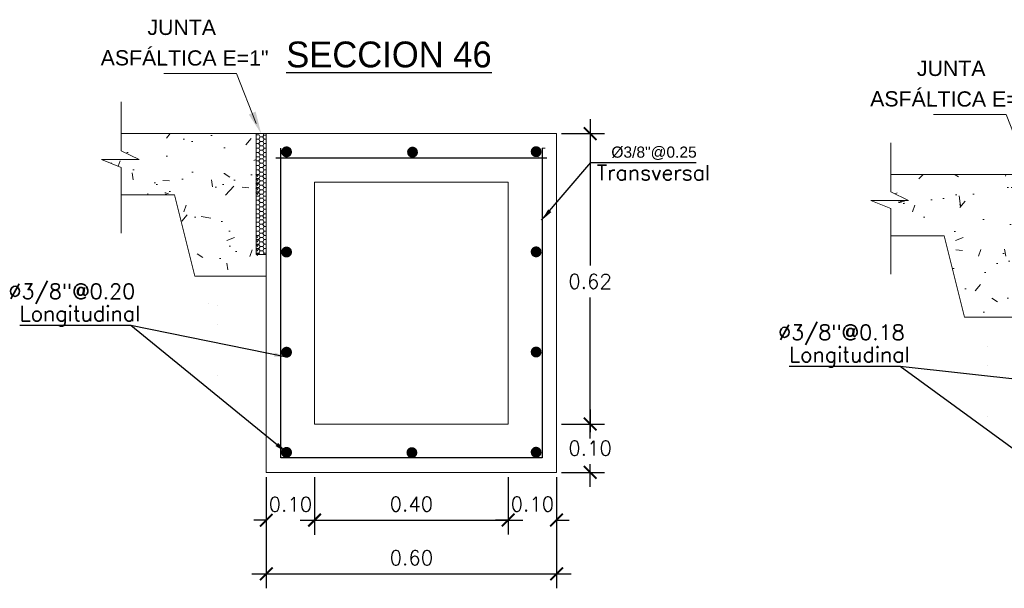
# Model space of a CAD drawing. Header units: millimetres. Extents: x -8931983 to 9630244, y 4 to 18563053.
# Tile 306 of 329: x 349718.83 to 349720.87, y 9282006.28 to 9282007.46. Entities that reach past the tile are written whole.
import ezdxf

# ---------------------------------------------------------------- set-up
doc = ezdxf.new("R2010")
doc.units = ezdxf.units.MM
doc.linetypes.add('ACAD_ISO02W100', pattern=[15, 12, -3])
doc.linetypes.add('DASHED2', pattern=[0.375, 0.25, -0.125])
for name, color, linetype, lineweight in [('0.2', 32, 'ACAD_ISO02W100', 0), ('cotas', 1, 'Continuous', 15), ('linea fina 01', 189, 'Continuous', 0), ('PROYECCIONES-INT', 1, 'DASHED2', 5), ('TEXTO', 255, 'Continuous', 5)]:
    doc.layers.add(name, color=color, linetype=linetype, lineweight=lineweight)
doc.layers.add('TEX', color=3, linetype='Continuous')
doc.styles.add('COTAS', font='arial.ttf')
doc.styles.add('MtXpl_Arial_Black', font='txt')
doc.styles.add('ROMANS', font='ROMANS.shx')
doc.styles.add('ROMANS-DIM', font='romans.shx')
doc.styles.add('VANO', font='swissl.ttf', dxfattribs={"height": 0.2})
doc.dimstyles.new('1-25V', dxfattribs={"dimscale": 0.2, "dimtxt": 0.18, "dimasz": 0.13, "dimexe": 0.18, "dimexo": 0.15, "dimgap": 0.1, "dimtad": 0, "dimtih": 1, "dimtoh": 1, "dimzin": 0, "dimdsep": 46, "dimtxsty": 'COTAS', "dimcen": 0.09, "dimadec": 0, "dimazin": 0, "dimtfac": 1, "dimtmove": 2, "dimatfit": 3, "dimfxl": 1, "dimtolj": 1, "dimtzin": 0, "dimarcsym": 0})
doc.dimstyles.new('20_METRIC  ARCHITECTURAL', dxfattribs={"dimscale": 0.2, "dimtxt": 0.03, "dimasz": 0.13, "dimexe": 0.15, "dimexo": 0.05, "dimgap": 0.09, "dimtad": 1, "dimtih": 1, "dimtoh": 1, "dimzin": 0, "dimdsep": 46, "dimtxsty": 'ROMANS-DIM', "dimblk": 'ARCHTICK', "dimcen": 2, "dimdle": 0.15, "dimclrd": 9, "dimclre": 9, "dimadec": 0, "dimazin": 0, "dimtfac": 1, "dimtix": 1, "dimtofl": 0, "dimtmove": 0, "dimatfit": 3, "dimfxl": 1, "dimfrac": 2, "dimtolj": 1, "dimtzin": 0, "dimarcsym": 0})

# ---------------------------------------------------------------- blocks, each defined once
blk = doc.blocks.new('TEXTO 1')
at = {"layer": 'linea fina 01', "ltscale": 0.1}
for p, q in [((-0.0508167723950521, 0.1241394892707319), (-0.2010398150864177, 0.1241394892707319)), ((-0.0100357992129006, 0.0209258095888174), (-0.0508167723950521, 0.1241394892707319))]:
    blk.add_line(p, q, dxfattribs=at)
blk.add_solid([(-0.02553807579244, 0.0394717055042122), (0, 0), (-0.0113560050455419, 0.0456207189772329)], dxfattribs=at)
at = {"layer": '0.2', "color": 251, "true_color": 0x636466, "style": 'VANO', "oblique": 359.9999999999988}
for s, p in [('JUNTA', (-0.235123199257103, 0.2039847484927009, -5186.962977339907)), ('ASFÁLTICA E=1"', (-0.331776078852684, 0.1410587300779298, -5186.962977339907))]:
    blk.add_text(s, height=0.0314999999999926, rotation=359.8799999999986, dxfattribs=at).set_placement(p)
blk = doc.blocks.new('junta asfaltica')
at = {"lineweight": 0}
h = blk.add_hatch(dxfattribs=at)
h.set_pattern_fill('AR-CONC', scale=0.01, style=0)
h.set_pattern_definition([(50, (-0.1189008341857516, -0.0700673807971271), (0.1639662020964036, -0.0143451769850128), [0.017145, -0.188595]), (355, (-0.1189008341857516, -0.0700673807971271), (-0.0317190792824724, 0.1719511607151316), [0.013716, -0.150876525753]), (100.4514446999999, (-0.1052370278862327, -0.0712628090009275), (0.1322471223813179, 0.1576059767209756), [0.01457100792, -0.1602812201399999]), (46.1842, (-0.1189008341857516, -0.0243473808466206), (0.2439711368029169, -0.0378380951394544), [0.0257175, -0.2828925]), (96.6355576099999, (-0.0985699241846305, -0.0275005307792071), (0.2136637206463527, 0.2226835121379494), [0.021856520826, -0.240422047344]), (351.18415117, (-0.1189008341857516, -0.0243473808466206), (0.2136637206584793, 0.2226835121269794), [0.020573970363, -0.226313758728]), (21, (-0.0960408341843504, -0.0357773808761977), (0.1364529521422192, -0.0920386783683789), [0.017145, -0.188595]), (326, (-0.0960408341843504, -0.0357773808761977), (0.0556218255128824, 0.1657691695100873), [0.013716, -0.150876]), (71.45144499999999, (-0.0846697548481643, -0.0434472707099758), (0.1920747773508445, 0.0737304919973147), [0.01457100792, -0.16028094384]), (37.5, (-0.1189008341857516, -0.0700673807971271), (0.0027797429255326, 0.0760995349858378), [0, -0.1490472, 0, -0.153162, 0, -0.1514475]), (7.499999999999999, (-0.1189008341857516, -0.0700673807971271), (0.0601376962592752, 0.0901625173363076), [0, -0.0873252, 0, -0.1456182, 0, -0.0577215]), (327.5, (-0.1698786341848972, -0.0700673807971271), (0.1220315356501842, -0.0051558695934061), [0, -0.05715, 0, -0.178308, 0, -0.236601]), (317.5, (-0.1927386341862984, -0.0700673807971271), (0.1333162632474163, 0.0228838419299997), [0, -0.074295, 0, -0.1184148, 0, -0.168021])])
h.paths.add_polyline_path([(-0.0210516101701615, 2.68221356e-08), (-0.2996047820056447, 2.68221356e-08), (-0.2996047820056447, -0.0354425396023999), (-0.2629513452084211, -0.0536842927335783), (-0.3405718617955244, -0.0536842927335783), (-0.2996047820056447, -0.0698087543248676), (-0.2996047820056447, -0.1263088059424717), (-0.1894634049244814, -0.1263088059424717), (-0.1473604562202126, -0.2947206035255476), (-0.0210516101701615, -0.2947206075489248)])
h = blk.add_hatch(dxfattribs=at)
h.set_pattern_fill('HONEY', scale=0.0187124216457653, angle=180, style=0)
h.set_pattern_definition([(360, (-1344.435306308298, 712.0165321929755), (0.0080206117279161, -0.0046307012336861), [0.0053470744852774, -0.0106941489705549]), (240, (-1344.435306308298, 712.0165321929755), (-0.0080206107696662, -0.0046307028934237), [0.0053470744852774, -0.0106941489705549]), (300, (-1344.435306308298, 712.0165321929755), (9.5825e-10, -0.0092614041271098), [-0.0106941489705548, 0.0053470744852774])])
h.paths.add_polyline_path([(-0.0210514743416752, -0.0843195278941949), (-0.0210514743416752, -0.1264220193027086), (-0.0160414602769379, -0.1264220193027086), (-0.0160414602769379, -0.0843195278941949)])
h = blk.add_hatch(dxfattribs=at)
h.set_pattern_fill('HONEY', scale=0.0187124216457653, angle=180, style=0)
h.set_pattern_definition([(360, (-1344.435306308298, 711.8902233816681), (0.0080206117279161, -0.0046307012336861), [0.0053470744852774, -0.0106941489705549]), (240, (-1344.435306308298, 711.8902233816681), (-0.0080206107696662, -0.0046307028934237), [0.0053470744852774, -0.0106941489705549]), (300, (-1344.435306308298, 711.8902233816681), (9.5825e-10, -0.0092614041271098), [-0.0106941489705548, 0.0053470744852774])])
h.paths.add_polyline_path([(-0.0210514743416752, -0.2106283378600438), (-0.0210514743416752, -0.2527308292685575), (-0.0160414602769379, -0.2527308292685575), (-0.0160414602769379, -0.2106283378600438)])
at = {"color": 7, "linetype": 'ByBlock', "lineweight": 0}
for p, q in [((-0.2996047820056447, 0.0657418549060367), (-0.2996047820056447, -0.0354425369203)), ((-0.2996047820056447, -0.0354425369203), (-0.2629513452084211, -0.0536842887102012)), ((-0.2629513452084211, -0.0536842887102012), (-0.3405718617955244, -0.0536842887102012)), ((-0.3405718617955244, -0.0536842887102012), (-0.2996047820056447, -0.0698087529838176)), ((-0.2996047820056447, -0.0698087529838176), (-0.2996047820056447, -0.2053593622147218))]:
    blk.add_line(p, q, dxfattribs=at)
at = {"color": 7, "lineweight": 0}
for p, q in [((-0.2996047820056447, 2.81631856e-08), (-0.0210516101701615, 2.81631856e-08)), ((-0.0210514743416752, 0), (0, 0)), ((-0.0210514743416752, 0), (-0.0210514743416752, -0.25)), ((-0.0066348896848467, 0), (-0.0049328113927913, -0.0029480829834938)), ((-1.357866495e-07, -0.2947206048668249), (-1.357866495e-07, 0)), ((-0.0210515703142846, -0.010682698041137), (-0.0205355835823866, -0.0115764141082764)), ((-0.020682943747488, -0.0112982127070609), (-0.0210515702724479, -0.0119366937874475)), ((-0.0210515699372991, -0.0199441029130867), (-0.0205355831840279, -0.0208378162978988)), ((-0.0148197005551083, -0.0027724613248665), (-0.0210514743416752, -0.0027724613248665)), ((-0.0203683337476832, -0.0113096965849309), (-0.0150212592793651, -0.0113096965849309)), ((-0.0126623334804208, -0.0066675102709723), (-0.0153358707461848, -0.0112982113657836)), ((-0.0126623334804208, -0.0159289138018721), (-0.0153358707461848, -0.0205596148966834)), ((-0.0151885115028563, -0.0115764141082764), (-0.0125149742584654, -0.0162071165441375)), ((-0.0148361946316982, -0.0029252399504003), (-0.0125149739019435, -0.0069457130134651)), ((-0.0123477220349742, -0.0066789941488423), (-0.0070006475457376, -0.0066789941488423)), ((-0.0123477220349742, -0.0159403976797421), (-0.0070006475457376, -0.0159403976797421)), ((-0.0051546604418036, -0.0029252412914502), (-0.0073152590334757, -0.0066675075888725)), ((-0.0046417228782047, -0.0112982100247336), (-0.0073152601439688, -0.0159289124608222)), ((-0.0071679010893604, -0.0069457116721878), (-0.0044943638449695, -0.0115764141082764)), ((-0.0071678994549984, -0.0162071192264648), (-0.004494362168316, -0.0208378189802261)), ((-0.0051235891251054, -0.0029047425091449), (2.09184e-11, -0.0029047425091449)), ((-0.0043271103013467, -0.0113096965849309), (-9.55119503e-08, -0.0113096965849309)), ((-0.0206829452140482, -0.0205596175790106), (-0.0210515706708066, -0.0211980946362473)), ((-0.0210515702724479, -0.0292055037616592), (-0.0205355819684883, -0.0300992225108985)), ((-0.0206829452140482, -0.0298210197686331), (-0.0210515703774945, -0.0304594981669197)), ((-0.0210515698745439, -0.038466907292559), (-0.0205355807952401, -0.0393606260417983)), ((-0.0206829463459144, -0.0390824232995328), (-0.0210515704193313, -0.0397208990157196)), ((-0.0203683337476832, -0.0205710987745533), (-0.0150212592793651, -0.0205710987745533)), ((-0.0203683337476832, -0.0298325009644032), (-0.0150212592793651, -0.0298325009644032)), ((-0.0203683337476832, -0.0390939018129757), (-0.0150212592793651, -0.0390939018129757)), ((-0.012662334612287, -0.0251903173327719), (-0.0153358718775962, -0.0298210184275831)), ((-0.012662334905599, -0.0344517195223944), (-0.0153358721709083, -0.0390824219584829)), ((-0.0151885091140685, -0.0208378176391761), (-0.0125149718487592, -0.0254685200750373)), ((-0.0151885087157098, -0.0300992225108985), (-0.0125149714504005, -0.0347299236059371)), ((-0.0151885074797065, -0.0393606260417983), (-0.0125149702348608, -0.0439913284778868)), ((-0.0123477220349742, -0.0252017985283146), (-0.0070006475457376, -0.0252017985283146)), ((-0.0123477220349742, -0.0344632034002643), (-0.0070006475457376, -0.0344632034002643)), ((-0.0046417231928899, -0.0205596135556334), (-0.0073152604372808, -0.0251903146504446)), ((-0.0046417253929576, -0.0298210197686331), (-0.0073152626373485, -0.0344517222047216)), ((-0.0046417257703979, -0.0390824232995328), (-0.0073152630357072, -0.043713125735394)), ((-0.0071678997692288, -0.0254685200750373), (-0.0044943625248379, -0.0300992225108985)), ((-0.007167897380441, -0.034729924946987), (-0.004494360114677, -0.0393606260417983)), ((-0.0043271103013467, -0.0205710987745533), (-9.55119503e-08, -0.0205710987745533)), ((-0.0043271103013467, -0.0298325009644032), (-9.55537871e-08, -0.0298325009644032)), ((-0.0043271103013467, -0.0390939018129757), (-9.55537871e-08, -0.0390939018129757)), ((-0.0210515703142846, -0.0557221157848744), (-0.0205355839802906, -0.0566158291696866)), ((-0.020682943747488, -0.056337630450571), (-0.0210515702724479, -0.056976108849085)), ((-0.0149139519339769, -0.0477837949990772), (-0.0206632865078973, -0.0477837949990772)), ((-0.0203683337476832, -0.056349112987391), (-0.0150212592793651, -0.056349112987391)), ((-0.0126623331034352, -0.0517069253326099), (-0.0153358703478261, -0.0563376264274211)), ((-0.0126623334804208, -0.0609683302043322), (-0.0153358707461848, -0.0655990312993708)), ((-0.0151885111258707, -0.0566158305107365), (-0.0125149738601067, -0.061246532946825)), ((-0.0125149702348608, -0.0439913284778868), (-0.014899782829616, -0.0475884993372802)), ((-0.0148361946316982, -0.0479646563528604), (-0.0125149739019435, -0.0519851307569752)), ((-0.0123477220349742, -0.0437246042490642), (-0.0070006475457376, -0.0437246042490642)), ((-0.0123477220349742, -0.0517184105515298), (-0.0070006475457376, -0.0517184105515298)), ((-0.0123477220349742, -0.0609798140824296), (-0.0070006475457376, -0.0609798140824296)), ((-0.0051546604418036, -0.0479646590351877), (-0.0073152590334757, -0.0517069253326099)), ((-0.0046417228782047, -0.0563376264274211), (-0.0073152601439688, -0.0609683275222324)), ((-0.0071679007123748, -0.0519851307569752), (-0.0044943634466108, -0.0566158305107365)), ((-0.0069412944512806, -0.0439446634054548), (-0.0051814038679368, -0.0474320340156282)), ((-0.0052986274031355, -0.0476877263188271), (2.09184e-11, -0.0476877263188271)), ((-0.0043271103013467, -0.056349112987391), (-9.55119503e-08, -0.056349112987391)), ((-0.0210515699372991, -0.0649835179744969), (-0.0205355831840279, -0.0658772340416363)), ((-0.0206829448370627, -0.0655990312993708), (-0.0210515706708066, -0.0662375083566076)), ((-0.0210515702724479, -0.0742449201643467), (-0.0205355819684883, -0.075138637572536)), ((-0.0206829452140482, -0.0748604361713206), (-0.0210515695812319, -0.0754989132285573)), ((-0.0203683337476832, -0.0656105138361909), (-0.0150212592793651, -0.0656105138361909)), ((-0.0203683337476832, -0.0748719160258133), (-0.0150212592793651, -0.0748719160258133)), ((-0.012662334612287, -0.0702297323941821), (-0.0153358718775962, -0.0748604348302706)), ((-0.012662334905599, -0.0794911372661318), (-0.0153358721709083, -0.0841218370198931)), ((-0.015188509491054, -0.0658772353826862), (-0.0125149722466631, -0.0705079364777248)), ((-0.0151885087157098, -0.075138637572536), (-0.0125149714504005, -0.0797693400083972)), ((-0.0123477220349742, -0.0702412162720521), (-0.0070006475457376, -0.0702412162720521)), ((-0.0123477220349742, -0.0795026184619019), (-0.0070006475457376, -0.0795026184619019)), ((-0.0046417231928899, -0.0655990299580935), (-0.0073152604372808, -0.0702297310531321)), ((-0.0046417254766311, -0.0748604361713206), (-0.0073152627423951, -0.0794911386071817)), ((-0.0071678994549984, -0.061246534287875), (-0.004494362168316, -0.0658772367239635)), ((-0.0071678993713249, -0.0705079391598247), (-0.0044943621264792, -0.075138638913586)), ((-0.0071678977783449, -0.0797693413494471), (-0.0046064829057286, -0.0842058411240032)), ((-0.0043271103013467, -0.0656105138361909), (-9.55119503e-08, -0.0656105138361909)), ((-0.0043271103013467, -0.0748719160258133), (-9.55537871e-08, -0.0748719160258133)), ((-0.0210515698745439, -0.0835063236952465), (-0.0206477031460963, -0.0842058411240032)), ((-0.0210515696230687, -0.0920769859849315), (-0.0205355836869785, -0.092970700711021)), ((-0.0206829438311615, -0.0926924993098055), (-0.0210515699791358, -0.0933309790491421)), ((-0.0210515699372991, -0.1013383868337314), (-0.0205355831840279, -0.1022321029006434)), ((-0.0206829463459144, -0.084121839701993), (-0.0207314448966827, -0.0842058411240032)), ((-0.0203683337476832, -0.0841333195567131), (-0.0150212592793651, -0.0841333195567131)), ((-0.0203683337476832, -0.0927039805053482), (-0.0150212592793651, -0.0927039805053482)), ((-0.0126623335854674, -0.088061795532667), (-0.0153358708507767, -0.0926924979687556)), ((-0.0126623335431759, -0.0973232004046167), (-0.0153358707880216, -0.101953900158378)), ((-0.015188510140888, -0.092970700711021), (-0.0125149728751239, -0.0976014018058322)), ((-0.0148361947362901, -0.0843195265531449), (-0.0125149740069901, -0.0883399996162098)), ((-0.0123477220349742, -0.088073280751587), (-0.0070006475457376, -0.088073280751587)), ((-0.0123477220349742, -0.0973346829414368), (-0.0070006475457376, -0.0973346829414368)), ((-0.0051546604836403, -0.0843195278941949), (-0.0073152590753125, -0.0880617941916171)), ((-0.0046417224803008, -0.0926924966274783), (-0.0073152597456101, -0.0973231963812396)), ((-0.0071679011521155, -0.0883399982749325), (-0.0044943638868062, -0.0929706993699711)), ((-0.0071678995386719, -0.0976014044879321), (-0.0044943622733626, -0.1022321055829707)), ((-0.0043271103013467, -0.0841333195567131), (-9.55537871e-08, -0.0841333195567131)), ((-0.0043271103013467, -0.0927039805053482), (-9.55119503e-08, -0.0927039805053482)), ((-0.0206829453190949, -0.101953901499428), (-0.0210515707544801, -0.1025923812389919)), ((-0.0210515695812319, -0.1105997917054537), (-0.0205355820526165, -0.1114935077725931)), ((-0.0206829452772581, -0.1112153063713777), (-0.0210515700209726, -0.1118537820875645)), ((-0.0210515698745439, -0.1198611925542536), (-0.0205355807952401, -0.1207549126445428)), ((-0.0206829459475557, -0.1204767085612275), (-0.0210515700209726, -0.121115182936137)), ((-0.0203683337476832, -0.101965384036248), (-0.0150212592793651, -0.101965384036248)), ((-0.0203683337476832, -0.1112267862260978), (-0.0150212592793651, -0.1112267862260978)), ((-0.0203683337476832, -0.1204881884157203), (-0.0150212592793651, -0.1204881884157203)), ((-0.0126623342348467, -0.1065846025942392), (-0.0153358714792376, -0.1112153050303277)), ((-0.0126623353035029, -0.115846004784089), (-0.015335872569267, -0.1204767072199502)), ((-0.015188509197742, -0.1022321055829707), (-0.0125149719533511, -0.1068628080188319)), ((-0.0151885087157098, -0.1114935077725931), (-0.0125149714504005, -0.1161242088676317)), ((-0.0151885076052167, -0.1207549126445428), (-0.0125149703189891, -0.1253856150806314)), ((-0.0123477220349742, -0.1065960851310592), (-0.0070006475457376, -0.1065960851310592)), ((-0.0123477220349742, -0.115857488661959), (-0.0070006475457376, -0.115857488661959)), ((-0.0046417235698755, -0.1019538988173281), (-0.0073152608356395, -0.1065846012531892)), ((-0.0046417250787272, -0.1112153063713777), (-0.0073152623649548, -0.115846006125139)), ((-0.0046417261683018, -0.1204767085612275), (-0.0073152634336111, -0.1251074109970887)), ((-0.0071678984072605, -0.1068628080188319), (-0.0044943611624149, -0.1114935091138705)), ((-0.0071678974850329, -0.1161242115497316), (-0.0044943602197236, -0.1207549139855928)), ((-0.0043271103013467, -0.101965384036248), (-9.55119503e-08, -0.101965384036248)), ((-0.0043271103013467, -0.1112267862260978), (-9.55537871e-08, -0.1112267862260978)), ((-0.0043271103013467, -0.1204881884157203), (-9.55537871e-08, -0.1204881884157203)), ((-0.1894634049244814, -0.1263088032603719), (-0.2996047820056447, -0.1263088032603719)), ((-0.1473604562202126, -0.2947206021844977), (-0.1894634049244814, -0.1263088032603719)), ((-0.0210515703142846, -0.1369915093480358), (-0.0205355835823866, -0.1378852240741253)), ((-0.020682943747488, -0.1376070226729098), (-0.0210515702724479, -0.1382455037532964)), ((-0.0148197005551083, -0.1290812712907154), (-0.0210514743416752, -0.1290812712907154)), ((-0.0203683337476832, -0.1376185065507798), (-0.0150212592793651, -0.1376185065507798)), ((-0.0126623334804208, -0.1329763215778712), (-0.0153358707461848, -0.1376070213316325)), ((-0.0126623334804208, -0.142237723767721), (-0.0153358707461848, -0.1468684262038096)), ((-0.0151885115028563, -0.1378852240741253), (-0.0125149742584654, -0.1425159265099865)), ((-0.0148361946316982, -0.1292340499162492), (-0.0125149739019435, -0.133254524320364)), ((-0.0129228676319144, -0.1255586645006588), (-0.0148348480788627, -0.1288070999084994)), ((-0.0123477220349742, -0.1251188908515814), (-0.0070006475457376, -0.1251188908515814)), ((-0.0123477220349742, -0.1329878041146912), (-0.0070006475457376, -0.1329878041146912)), ((-0.0123477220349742, -0.1422492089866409), (-0.0070006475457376, -0.1422492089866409)), ((-0.0073218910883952, -0.1251188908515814), (-0.0049328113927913, -0.1292568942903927)), ((-0.0051546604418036, -0.1292340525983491), (-0.0073152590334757, -0.1329763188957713)), ((-0.0046417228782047, -0.1376070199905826), (-0.0073152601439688, -0.1422377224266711)), ((-0.0071679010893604, -0.1332545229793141), (-0.0044943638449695, -0.1378852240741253)), ((-0.0051235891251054, -0.1292135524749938), (2.09184e-11, -0.1292135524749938)), ((-0.0043271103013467, -0.1376185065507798), (-9.55119503e-08, -0.1376185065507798)), ((-0.0210515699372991, -0.1462529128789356), (-0.0205355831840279, -0.1471466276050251)), ((-0.0206829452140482, -0.1468684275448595), (-0.0210515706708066, -0.1475069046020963)), ((-0.0210515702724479, -0.1555143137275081), (-0.0205355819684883, -0.1564080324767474)), ((-0.0206829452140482, -0.156129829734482), (-0.0210515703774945, -0.156768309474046)), ((-0.0203683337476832, -0.1468799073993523), (-0.0150212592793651, -0.1468799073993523)), ((-0.0203683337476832, -0.1561413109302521), (-0.0150212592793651, -0.1561413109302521)), ((-0.012662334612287, -0.1514991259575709), (-0.0153358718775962, -0.156129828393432)), ((-0.012662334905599, -0.1607605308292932), (-0.0153358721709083, -0.1653912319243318)), ((-0.0151885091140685, -0.147146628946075), (-0.0125149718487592, -0.1517773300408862)), ((-0.0151885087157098, -0.1564080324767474), (-0.0125149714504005, -0.1610387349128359)), ((-0.0123477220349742, -0.1515106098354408), (-0.0070006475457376, -0.1515106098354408)), ((-0.0123477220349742, -0.1607720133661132), (-0.0070006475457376, -0.1607720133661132)), ((-0.0046417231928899, -0.1468684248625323), (-0.0073152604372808, -0.1514991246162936)), ((-0.0046417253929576, -0.156129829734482), (-0.0073152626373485, -0.1607605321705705)), ((-0.0071678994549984, -0.1425159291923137), (-0.004494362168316, -0.1471466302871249)), ((-0.0071678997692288, -0.1517773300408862), (-0.0044943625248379, -0.1564080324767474)), ((-0.007167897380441, -0.1610387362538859), (-0.004494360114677, -0.1656694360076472)), ((-0.0043271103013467, -0.1468799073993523), (-9.55119503e-08, -0.1468799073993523)), ((-0.0043271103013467, -0.1561413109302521), (-9.55537871e-08, -0.1561413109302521)), ((-0.0210515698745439, -0.1647757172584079), (-0.0205355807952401, -0.1656694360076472)), ((-0.0206829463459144, -0.1653912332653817), (-0.0210515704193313, -0.1660297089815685)), ((-0.0210515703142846, -0.1820309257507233), (-0.0205355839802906, -0.1829246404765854)), ((-0.020682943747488, -0.1826464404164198), (-0.0210515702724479, -0.1832849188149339)), ((-0.0149139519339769, -0.1740926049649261), (-0.0206632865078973, -0.1740926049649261)), ((-0.0203683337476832, -0.1654027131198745), (-0.0150212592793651, -0.1654027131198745)), ((-0.0203683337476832, -0.1826579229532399), (-0.0150212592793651, -0.1826579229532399)), ((-0.0126623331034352, -0.1780157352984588), (-0.0153358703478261, -0.18264643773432)), ((-0.0151885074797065, -0.1656694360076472), (-0.0125149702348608, -0.1703001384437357)), ((-0.0151885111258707, -0.1829246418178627), (-0.0125149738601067, -0.1875553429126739)), ((-0.0125149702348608, -0.1703001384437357), (-0.014899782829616, -0.1738973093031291)), ((-0.0148361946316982, -0.1742734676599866), (-0.0125149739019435, -0.1782939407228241)), ((-0.0123477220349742, -0.1700334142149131), (-0.0070006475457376, -0.1700334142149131)), ((-0.0123477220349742, -0.1780272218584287), (-0.0070006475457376, -0.1780272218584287)), ((-0.0046417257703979, -0.1653912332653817), (-0.0073152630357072, -0.1700219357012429)), ((-0.0051546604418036, -0.1742734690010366), (-0.0073152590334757, -0.1780157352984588)), ((-0.0046417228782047, -0.18264643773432), (-0.0073152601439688, -0.1872771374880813)), ((-0.0071679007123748, -0.1782939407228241), (-0.0044943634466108, -0.1829246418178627)), ((-0.0069412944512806, -0.1702534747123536), (-0.0051814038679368, -0.1737408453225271)), ((-0.0052986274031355, -0.173996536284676), (2.09184e-11, -0.173996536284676)), ((-0.0043271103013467, -0.1654027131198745), (-9.55537871e-08, -0.1654027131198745)), ((-0.0043271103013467, -0.1826579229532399), (-9.55119503e-08, -0.1826579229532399)), ((-0.0210515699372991, -0.1912923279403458), (-0.0205355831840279, -0.1921860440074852)), ((-0.0206829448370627, -0.1919078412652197), (-0.0210515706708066, -0.1925463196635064)), ((-0.0210515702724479, -0.2005537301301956), (-0.0205355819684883, -0.2014474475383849)), ((-0.0206829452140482, -0.2011692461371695), (-0.0210515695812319, -0.2018077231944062)), ((-0.0203683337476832, -0.1919193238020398), (-0.0150212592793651, -0.1919193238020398)), ((-0.0203683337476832, -0.2011807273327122), (-0.0150212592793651, -0.2011807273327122)), ((-0.0126623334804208, -0.1872771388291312), (-0.0153358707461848, -0.1919078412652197)), ((-0.012662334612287, -0.1965385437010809), (-0.0153358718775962, -0.2011692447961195)), ((-0.015188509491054, -0.1921860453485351), (-0.0125149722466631, -0.1968167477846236)), ((-0.0151885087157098, -0.2014474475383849), (-0.0125149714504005, -0.2060781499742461)), ((-0.0123477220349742, -0.1872886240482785), (-0.0070006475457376, -0.1872886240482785)), ((-0.0123477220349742, -0.196550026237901), (-0.0070006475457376, -0.196550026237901)), ((-0.0046417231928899, -0.1919078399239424), (-0.0073152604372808, -0.196538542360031)), ((-0.0046417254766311, -0.2011692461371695), (-0.0073152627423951, -0.2057999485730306)), ((-0.0071678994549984, -0.1875553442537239), (-0.004494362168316, -0.1921860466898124)), ((-0.0071678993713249, -0.1968167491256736), (-0.0044943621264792, -0.2014474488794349)), ((-0.0043271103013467, -0.1919193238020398), (-9.55119503e-08, -0.1919193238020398)), ((-0.0043271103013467, -0.2011807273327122), (-9.55537871e-08, -0.2011807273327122)), ((-0.0210515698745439, -0.2098151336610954), (-0.0206477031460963, -0.2105146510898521)), ((-0.0210515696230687, -0.2183857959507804), (-0.0205355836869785, -0.2192795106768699)), ((-0.0206829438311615, -0.2190013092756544), (-0.0210515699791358, -0.219639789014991)), ((-0.0206829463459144, -0.2104306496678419), (-0.0207314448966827, -0.2105146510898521)), ((-0.0203683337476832, -0.210442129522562), (-0.0150212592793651, -0.210442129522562)), ((-0.0203683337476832, -0.2190127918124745), (-0.0150212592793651, -0.2190127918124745)), ((-0.012662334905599, -0.2057999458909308), (-0.0153358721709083, -0.2104306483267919)), ((-0.0126623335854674, -0.2143706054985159), (-0.0153358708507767, -0.2190013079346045)), ((-0.0126623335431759, -0.2236320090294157), (-0.0153358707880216, -0.2282627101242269)), ((-0.015188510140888, -0.2192795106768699), (-0.0125149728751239, -0.2239102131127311)), ((-0.0148361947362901, -0.2106283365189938), (-0.0125149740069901, -0.2146488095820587)), ((-0.0123477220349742, -0.2058114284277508), (-0.0070006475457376, -0.2058114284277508)), ((-0.0123477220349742, -0.2143820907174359), (-0.0070006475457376, -0.2143820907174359)), ((-0.0123477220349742, -0.2236434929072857), (-0.0070006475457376, -0.2236434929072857)), ((-0.0051546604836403, -0.2106283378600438), (-0.0073152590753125, -0.214370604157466)), ((-0.0046417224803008, -0.2190013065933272), (-0.0073152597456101, -0.2236320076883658)), ((-0.0071678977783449, -0.206078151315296), (-0.0046064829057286, -0.2105146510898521)), ((-0.0071679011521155, -0.2146488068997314), (-0.0044943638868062, -0.21927950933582)), ((-0.0043271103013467, -0.210442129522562), (-9.55537871e-08, -0.210442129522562)), ((-0.0043271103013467, -0.2190127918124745), (-9.55119503e-08, -0.2190127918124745)), ((-0.0210515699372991, -0.2276471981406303), (-0.0205355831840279, -0.2285409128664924)), ((-0.0206829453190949, -0.2282627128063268), (-0.0210515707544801, -0.2289011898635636)), ((-0.0210515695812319, -0.2369086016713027), (-0.0205355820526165, -0.2378023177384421)), ((-0.0206829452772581, -0.2375241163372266), (-0.0210515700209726, -0.2381625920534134)), ((-0.0203683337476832, -0.2282741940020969), (-0.0150212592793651, -0.2282741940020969)), ((-0.0203683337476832, -0.2375355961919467), (-0.0150212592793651, -0.2375355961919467)), ((-0.0126623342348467, -0.2328934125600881), (-0.0153358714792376, -0.2375241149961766)), ((-0.0126623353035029, -0.2421548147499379), (-0.015335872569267, -0.2467855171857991)), ((-0.015188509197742, -0.2285409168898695), (-0.0125149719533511, -0.2331716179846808)), ((-0.0151885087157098, -0.2378023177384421), (-0.0125149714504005, -0.2424330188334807)), ((-0.0123477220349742, -0.2329048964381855), (-0.0070006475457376, -0.2329048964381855)), ((-0.0123477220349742, -0.2421662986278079), (-0.0070006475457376, -0.2421662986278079)), ((-0.0046417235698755, -0.228262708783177), (-0.0073152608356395, -0.2328934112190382)), ((-0.0046417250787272, -0.2375241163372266), (-0.0073152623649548, -0.2421548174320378)), ((-0.0071678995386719, -0.223910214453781), (-0.0044943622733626, -0.2285409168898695)), ((-0.0071678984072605, -0.2331716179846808), (-0.0044943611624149, -0.2378023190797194)), ((-0.0071678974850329, -0.2424330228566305), (-0.0044943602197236, -0.2470637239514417)), ((-0.0043271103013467, -0.2282741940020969), (-9.55119503e-08, -0.2282741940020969)), ((-0.0043271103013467, -0.2375355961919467), (-9.55537871e-08, -0.2375355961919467)), ((-0.0210515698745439, -0.2461700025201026), (-0.0205355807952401, -0.2470637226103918)), ((-0.0206829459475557, -0.2467855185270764), (-0.0210515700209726, -0.2474239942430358)), ((-0.0210514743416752, -0.25), (-1.357866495e-07, -0.25)), ((-0.0203683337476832, -0.2467969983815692), (-0.0150212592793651, -0.2467969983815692)), ((-0.0151885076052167, -0.2470637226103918), (-0.0134932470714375, -0.25)), ((-0.0046417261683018, -0.2467855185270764), (-0.0064976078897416, -0.25)), ((-0.0043271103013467, -0.2467969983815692), (-9.55537871e-08, -0.2467969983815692)), ((-1.357866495e-07, -0.2947206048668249), (-0.1473604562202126, -0.2947206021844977))]:
    blk.add_line(p, q, dxfattribs=at)
blk.add_blockref('TEXTO 1', (-0.0105257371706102, 0), dxfattribs=at)
blk = doc.blocks.new('_ArchTick')
at = {"color": 0, "linetype": 'ByBlock', "const_width": 0.15}
blk.add_lwpolyline([(-0.5, -0.5), (0.5, 0.5)], dxfattribs=at)
blk = doc.blocks.new('*D3560')
at = {"color": 9, "lineweight": -2, "transparency": 16777216}
for p, q in [((349719.3434680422, 9282006.51243729), (349719.3434680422, 9282006.283010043)), ((349719.9434680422, 9282006.51243729), (349719.9434680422, 9282006.283010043)), ((349719.3134680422, 9282006.31301004), (349719.9734680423, 9282006.31301004))]:
    blk.add_line(p, q, dxfattribs=at)
at = {"layer": 'Defpoints', "color": 0, "lineweight": 30, "transparency": 16777216}
for p in [(349719.3434680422, 9282006.52243729, 5186.962977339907), (349719.9434680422, 9282006.52243729, 5186.962977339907), (349719.9434680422, 9282006.31301004)]:
    blk.add_point(p, dxfattribs=at)
at = {"color": 9, "lineweight": -2, "transparency": 16777216, "xscale": 0.026, "yscale": 0.026, "zscale": 0.026, "rotation": 180}
blk.add_blockref('_ArchTick', (349719.3434680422, 9282006.31301004), dxfattribs=at)
at = {"color": 9, "lineweight": -2, "transparency": 16777216, "xscale": 0.026, "yscale": 0.026, "zscale": 0.026}
blk.add_blockref('_ArchTick', (349719.9434680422, 9282006.31301004), dxfattribs=at)
at = {"color": 0, "lineweight": 0, "transparency": 16777216, "insert": (349719.6434680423, 9282006.346010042), "char_height": 0.03, "attachment_point": 5, "style": 'ROMANS-DIM'}
blk.add_mtext('\\A1;0.60', dxfattribs=at)
blk = doc.blocks.new('*D3561')
at = {"color": 9, "lineweight": -2, "transparency": 16777216}
for p, q in [((349720.0127674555, 9282007.252437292), (349720.0127674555, 9282006.95012569)), ((349719.953328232, 9282007.222437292), (349720.0427674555, 9282007.222437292)), ((349720.0127674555, 9282006.592437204), (349720.0127674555, 9282006.88412569)), ((349719.9533283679, 9282006.622437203), (349720.0427674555, 9282006.622437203))]:
    blk.add_line(p, q, dxfattribs=at)
at = {"layer": 'Defpoints', "color": 0, "lineweight": 30, "transparency": 16777216}
for p in [(349719.943328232, 9282007.222437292, 5186.962977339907), (349719.9433283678, 9282006.622437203, 5186.962977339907), (349720.0127674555, 9282006.622437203)]:
    blk.add_point(p, dxfattribs=at)
at = {"color": 9, "lineweight": -2, "transparency": 16777216, "xscale": 0.026, "yscale": 0.026, "zscale": 0.026}
for p, rotation in [((349720.0127674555, 9282007.222437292), 90), ((349720.0127674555, 9282006.622437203), 270)]:
    blk.add_blockref('_ArchTick', p, dxfattribs=dict(at, rotation=rotation))
at = {"color": 0, "lineweight": 0, "transparency": 16777216, "insert": (349720.012767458, 9282006.91712569), "char_height": 0.03, "width": 0.0865964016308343, "attachment_point": 5, "style": 'ROMANS-DIM'}
blk.add_mtext('\\A1;0.62', dxfattribs=at)
blk = doc.blocks.new('*D3562')
at = {"color": 9, "lineweight": -2, "transparency": 16777216}
for p, q in [((349720.0127674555, 9282006.652437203), (349720.0127674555, 9282006.605437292)), ((349719.9533283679, 9282006.622437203), (349720.0427674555, 9282006.622437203)), ((349720.0127674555, 9282006.492437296), (349720.0127674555, 9282006.539437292)), ((349719.9533283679, 9282006.522437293), (349720.0427674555, 9282006.522437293))]:
    blk.add_line(p, q, dxfattribs=at)
at = {"layer": 'Defpoints', "color": 0, "lineweight": 30, "transparency": 16777216}
for p in [(349719.9433283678, 9282006.622437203), (349719.9433283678, 9282006.522437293), (349720.0127674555, 9282006.522437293)]:
    blk.add_point(p, dxfattribs=at)
at = {"color": 9, "lineweight": -2, "transparency": 16777216, "xscale": 0.026, "yscale": 0.026, "zscale": 0.026}
for p, rotation in [((349720.0127674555, 9282006.622437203), 90), ((349720.0127674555, 9282006.522437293), 270)]:
    blk.add_blockref('_ArchTick', p, dxfattribs=dict(at, rotation=rotation))
at = {"color": 0, "lineweight": 0, "transparency": 16777216, "insert": (349720.012767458, 9282006.57243729), "char_height": 0.03, "attachment_point": 5, "style": 'ROMANS-DIM'}
blk.add_mtext('\\A1;0.10', dxfattribs=at)
blk = doc.blocks.new('*D3563')
at = {"color": 9, "lineweight": -2, "transparency": 16777216}
for p, q in [((349719.3434680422, 9282006.512437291), (349719.3434680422, 9282006.393586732)), ((349719.4431884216, 9282006.512437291), (349719.4431884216, 9282006.393586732)), ((349719.3434680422, 9282006.423586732), (349719.3174680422, 9282006.423586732)), ((349719.4431884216, 9282006.423586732), (349719.4691884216, 9282006.423586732))]:
    blk.add_line(p, q, dxfattribs=at)
at = {"layer": 'Defpoints', "color": 0, "lineweight": 30, "transparency": 16777216}
for p in [(349719.3434680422, 9282006.522437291, 5186.962977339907), (349719.4431884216, 9282006.522437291, 5186.962977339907), (349719.4431884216, 9282006.423586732)]:
    blk.add_point(p, dxfattribs=at)
at = {"color": 9, "lineweight": -2, "transparency": 16777216, "xscale": 0.026, "yscale": 0.026, "zscale": 0.026}
blk.add_blockref('_ArchTick', (349719.3434680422, 9282006.423586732), dxfattribs=at)
at = {"color": 9, "lineweight": -2, "transparency": 16777216, "xscale": 0.026, "yscale": 0.026, "zscale": 0.026, "rotation": 180}
blk.add_blockref('_ArchTick', (349719.4431884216, 9282006.423586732), dxfattribs=at)
at = {"color": 0, "lineweight": 0, "transparency": 16777216, "insert": (349719.3933282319, 9282006.456586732), "char_height": 0.03, "attachment_point": 5, "style": 'ROMANS-DIM'}
blk.add_mtext('\\A1;0.10', dxfattribs=at)
blk = doc.blocks.new('*D3564')
at = {"color": 9, "lineweight": -2, "transparency": 16777216}
for p, q in [((349719.4431884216, 9282006.51243729), (349719.4431884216, 9282006.394008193)), ((349719.8434680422, 9282006.51243729), (349719.8434680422, 9282006.394008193)), ((349719.4131884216, 9282006.424008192), (349719.8734680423, 9282006.424008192))]:
    blk.add_line(p, q, dxfattribs=at)
at = {"layer": 'Defpoints', "color": 0, "lineweight": 30, "transparency": 16777216}
for p in [(349719.4431884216, 9282006.52243729, 10373.92595467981), (349719.8434680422, 9282006.52243729, 5186.962977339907), (349719.8434680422, 9282006.424008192)]:
    blk.add_point(p, dxfattribs=at)
at = {"color": 9, "lineweight": -2, "transparency": 16777216, "xscale": 0.026, "yscale": 0.026, "zscale": 0.026, "rotation": 180}
blk.add_blockref('_ArchTick', (349719.4431884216, 9282006.424008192), dxfattribs=at)
at = {"color": 9, "lineweight": -2, "transparency": 16777216, "xscale": 0.026, "yscale": 0.026, "zscale": 0.026}
blk.add_blockref('_ArchTick', (349719.8434680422, 9282006.424008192), dxfattribs=at)
at = {"color": 0, "lineweight": 0, "transparency": 16777216, "insert": (349719.6433282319, 9282006.457008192), "char_height": 0.03, "attachment_point": 5, "style": 'ROMANS-DIM'}
blk.add_mtext('\\A1;0.40', dxfattribs=at)
blk = doc.blocks.new('*D3565')
at = {"color": 9, "lineweight": -2, "transparency": 16777216}
for p, q in [((349719.8434680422, 9282006.51243729), (349719.8434680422, 9282006.394008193)), ((349719.9434680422, 9282006.51243729), (349719.9434680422, 9282006.394008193)), ((349719.8434680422, 9282006.424008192), (349719.8174680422, 9282006.424008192)), ((349719.9434680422, 9282006.424008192), (349719.9694680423, 9282006.424008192))]:
    blk.add_line(p, q, dxfattribs=at)
at = {"layer": 'Defpoints', "color": 0, "lineweight": 30, "transparency": 16777216}
for p in [(349719.8434680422, 9282006.52243729, 5186.962977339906), (349719.9434680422, 9282006.52243729, 5186.962977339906), (349719.9434680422, 9282006.424008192)]:
    blk.add_point(p, dxfattribs=at)
at = {"color": 9, "lineweight": -2, "transparency": 16777216, "xscale": 0.026, "yscale": 0.026, "zscale": 0.026}
blk.add_blockref('_ArchTick', (349719.8434680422, 9282006.424008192), dxfattribs=at)
at = {"color": 9, "lineweight": -2, "transparency": 16777216, "xscale": 0.026, "yscale": 0.026, "zscale": 0.026, "rotation": 180}
blk.add_blockref('_ArchTick', (349719.9434680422, 9282006.424008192), dxfattribs=at)
at = {"color": 0, "lineweight": 0, "transparency": 16777216, "insert": (349719.8934680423, 9282006.457008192), "char_height": 0.03, "attachment_point": 5, "style": 'ROMANS-DIM'}
blk.add_mtext('\\A1;0.10', dxfattribs=at)
blk = doc.blocks.new('*U3552')
at = {"color": 5, "const_width": 0.01125}
blk.add_lwpolyline([(-0.0056249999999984, 0, 1), (0.0056249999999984, 0, 1)], format="xyb", close=True, dxfattribs=at)
blk = doc.blocks.new('*U3559')
at = {"layer": 'cotas', "color": 0, "linetype": 'ByBlock', "lineweight": -2}
blk.add_blockref('*U3552', (0, 0), dxfattribs=at)
at = {"layer": 'cotas', "color": 0, "linetype": 'ByBlock', "lineweight": -2, "transparency": 16777216}
for p in [(0.207, 0), (0.414, 0), (0.621, 0)]:
    blk.add_blockref('*U3552', p, dxfattribs=at)
blk = doc.blocks.new('*U3554')
at = {"color": 5, "const_width": 0.01125}
blk.add_lwpolyline([(-0.0056249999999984, 0, 1), (0.0056249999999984, 0, 1)], format="xyb", close=True, dxfattribs=at)
blk = doc.blocks.new('*U3553')
at = {"layer": 'cotas', "color": 0, "linetype": 'ByBlock', "lineweight": -2}
blk.add_blockref('*U3554', (0, 0), dxfattribs=at)
at = {"layer": 'cotas', "color": 0, "linetype": 'ByBlock', "lineweight": -2, "transparency": 16777216}
for p in [(0.207, 0), (0.414, 0), (0.621, 0)]:
    blk.add_blockref('*U3554', p, dxfattribs=at)
blk = doc.blocks.new('*U3556')
at = {"color": 5, "const_width": 0.01125}
blk.add_lwpolyline([(-0.0056249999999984, 0, 1), (0.0056249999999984, 0, 1)], format="xyb", close=True, dxfattribs=at)
blk = doc.blocks.new('*U3555')
at = {"layer": 'cotas', "color": 0, "linetype": 'ByBlock', "lineweight": -2}
blk.add_blockref('*U3556', (0, 0), dxfattribs=at)
blk = doc.blocks.new('*U3558')
at = {"color": 5, "const_width": 0.01125}
blk.add_lwpolyline([(-0.0056249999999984, 0, 1), (0.0056249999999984, 0, 1)], format="xyb", close=True, dxfattribs=at)
blk = doc.blocks.new('*U3557')
at = {"layer": 'cotas', "color": 0, "linetype": 'ByBlock', "lineweight": -2}
blk.add_blockref('*U3558', (0, 0), dxfattribs=at)

msp = doc.modelspace()

# ---------------------------------------------------------------- linework, layer by layer
at = {"color": 84, "lineweight": 0}
for p, q in [((349719.3433282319, 9282007.22243729), (349719.9433282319, 9282007.22243729)), ((349719.3433283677, 9282007.22243729), (349719.3433283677, 9282006.52243729)), ((349719.9433283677, 9282006.52243729), (349719.9433283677, 9282007.22243729)), ((349719.9133283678, 9282007.19243729), (349719.9195380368, 9282007.19243729)), ((349719.4433283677, 9282007.12243729), (349719.8433282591, 9282007.12243729)), ((349719.4433283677, 9282006.62243729), (349719.4433283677, 9282007.12243729)), ((349719.8433283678, 9282007.12243729), (349719.8433283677, 9282006.62243729)), ((349719.4433283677, 9282006.62243729), (349719.8433283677, 9282006.62243729)), ((349719.3433283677, 9282006.52243729), (349719.9433283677, 9282006.52243729))]:
    msp.add_line(p, q, dxfattribs=at)
at = {"color": 5, "lineweight": 0}
msp.add_line((349719.8933282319, 9282007.22243729), (349719.9433283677, 9282007.22243729), dxfattribs=at)
at = {"color": 6, "lineweight": 30}
msp.add_line((349719.3633283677, 9282007.172437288), (349719.9233282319, 9282007.172437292), dxfattribs=at)
at = {"lineweight": 0}
for p, q in [((349719.2239978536, 9282006.87093128), (349719.2239979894, 9282006.87093128)), ((349719.2433283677, 9282006.866914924), (349719.2433285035, 9282006.866914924)), ((349719.2433285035, 9282006.827716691), (349719.2433283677, 9282006.827716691)), ((349720.8339707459, 9282006.782182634), (349720.8339708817, 9282006.782182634)), ((349720.8339708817, 9282006.742984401), (349720.8339707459, 9282006.742984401))]:
    msp.add_line(p, q, dxfattribs=at)
at = {"color": 172, "lineweight": 0}
for p, q in [((349719.2433283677, 9282006.722437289), (349719.2433283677, 9282006.722437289)), ((349719.2433283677, 9282006.722437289), (349719.2433283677, 9282006.722437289)), ((349720.8339707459, 9282006.637704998), (349720.8339707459, 9282006.637704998)), ((349720.8339707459, 9282006.637704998), (349720.8339707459, 9282006.637704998))]:
    msp.add_line(p, q, dxfattribs=at)
at = {"color": 6, "lineweight": 30}
msp.add_lwpolyline([(349719.9133283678, 9282007.19243729), (349719.9133283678, 9282006.552437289), (349719.3733283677, 9282006.552437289), (349719.3733283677, 9282007.19243729)], dxfattribs=at)
at = {"layer": 'PROYECCIONES-INT'}
msp.add_line((349719.9034920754, 9282007.176028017), (349719.906076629, 9282007.174568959), dxfattribs=at)

# ---------------------------------------------------------------- block references
at = {"color": 84, "lineweight": 0}
for p in [(349719.3433283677, 9282007.22243729), (349720.9339707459, 9282007.137704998)]:
    msp.add_blockref('junta asfaltica', p, dxfattribs=at)
at = {"layer": 'cotas', "rotation": 89.99999999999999}
for name, p in [('*U3559', (349719.3853002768, 9282006.563816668)), ('*U3557', (349719.6456681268, 9282007.184167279)), ('*U3553', (349719.9011857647, 9282006.56416865)), ('*U3555', (349719.6443548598, 9282006.563368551))]:
    msp.add_blockref(name, p, dxfattribs=at)

# ---------------------------------------------------------------- texts
at = {"layer": 'cotas', "insert": (349720.2331420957, 9282007.181969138), "char_height": 0.02304, "attachment_point": 6, "style": 'COTAS'}
msp.add_mtext('Ø3/8"@0.25', dxfattribs=at)
at = {"layer": 'TEX', "color": 7, "linetype": 'Continuous', "lineweight": 5, "char_height": 0.0313, "style": 'ROMANS'}
for s, insert, attachment_point in [('Transversal', (349720.0263814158, 9282007.157530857), 1), ('Ø3/8"@0.20', (349719.0722963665, 9282006.891458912), 6), ('Longitudinal', (349718.8336439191, 9282006.866338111), 1), ('Ø3/8"@0.18', (349720.6629387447, 9282006.80672662), 6), ('Longitudinal', (349720.4242862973, 9282006.78160582), 1)]:
    msp.add_mtext(s, dxfattribs=dict(at, insert=insert, attachment_point=attachment_point))
at = {"layer": 'TEXTO', "color": 18, "lineweight": -3, "true_color": 0x000000, "style": 'MtXpl_Arial_Black'}
msp.add_text('%%USECCION 46', height=0.0534103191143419, dxfattribs=at).set_placement((349719.384628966, 9282007.35937427))

# ---------------------------------------------------------------- dimensions: what is measured, and where the dimension line sits
at = {"lineweight": 0}
dim = msp.add_linear_dim(base=(349720.0127674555, 9282006.622437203, -5186.962977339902), p1=(349719.9433282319, 9282007.22243729), p2=(349719.9433283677, 9282006.6224372), angle=90, text='0.62', dimstyle='20_METRIC  ARCHITECTURAL', override={"dimtxt": 0.15}, dxfattribs=at)
dim.commit()
dim.dimension.update_dxf_attribs({"geometry": '*D3561', "text_midpoint": (349720.012767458, 9282006.91712569, -5186.962977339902), "dimtype": 160})
dim = msp.add_linear_dim(base=(349720.0127674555, 9282006.522437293), p1=(349719.9433283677, 9282006.6224372), p2=(349719.9433283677, 9282006.52243729), angle=90, dimstyle='20_METRIC  ARCHITECTURAL', override={"dimtxt": 0.15}, dxfattribs=at)
dim.commit()
dim.dimension.update_dxf_attribs({"geometry": '*D3562', "text_midpoint": (349720.012767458, 9282006.57243729), "dimtype": 160})
for base, p1, p2, picture, middle in [((349719.9434680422, 9282006.31301004, -5186.962977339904), (349719.3434680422, 9282006.52243729), (349719.9434680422, 9282006.52243729), '*D3560', (349719.6434680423, 9282006.31301004, -5186.962977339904)), ((349719.8434680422, 9282006.424008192, -5186.962977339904), (349719.4431884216, 9282006.52243729, 5186.96297733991), (349719.8434680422, 9282006.52243729), '*D3564', (349719.6433282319, 9282006.424008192, -5186.962977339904))]:
    dim = msp.add_linear_dim(base=base, p1=p1, p2=p2, dimstyle='20_METRIC  ARCHITECTURAL', override={"dimtxt": 0.15}, dxfattribs=at)
    dim.commit()
    dim.dimension.update_dxf_attribs({"geometry": picture, "text_midpoint": middle, "dimtype": 160})
for base, p1, p2, picture, middle in [((349719.4431884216, 9282006.423586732, -5186.962977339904), (349719.3434680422, 9282006.522437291), (349719.4431884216, 9282006.522437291), '*D3563', (349719.3933282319, 9282006.456586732, -5186.962977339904)), ((349719.9434680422, 9282006.424008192, -5186.962977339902), (349719.8434680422, 9282006.52243729), (349719.9434680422, 9282006.52243729), '*D3565', (349719.8934680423, 9282006.457008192, -5186.962977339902))]:
    dim = msp.add_linear_dim(base=base, p1=p1, p2=p2, dimstyle='20_METRIC  ARCHITECTURAL', override={"dimtxt": 0.15}, dxfattribs=at)
    dim.commit()
    dim.dimension.update_dxf_attribs({"geometry": picture, "text_midpoint": middle})

# ---------------------------------------------------------------- leaders
at = {"layer": 'cotas'}
msp.add_leader([(349719.9125035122, 9282007.04336793), (349720.0145186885, 9282007.162972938), (349720.2318599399, 9282007.162972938)], dimstyle='1-25V', override={"dimgap": 0.1, "dimtad": 0}, dxfattribs=at)
for points in [[(349719.3853002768, 9282006.76081667), (349719.0632057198, 9282006.825835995), (349718.8336439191, 9282006.825835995)], [(349719.3853002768, 9282006.563816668), (349719.0632057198, 9282006.825835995)], [(349720.9703580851, 9282006.706408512), (349720.653848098, 9282006.741103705), (349720.4242862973, 9282006.741103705)], [(349720.9703358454, 9282006.510187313), (349720.653848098, 9282006.741103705)]]:
    msp.add_leader(points, dimstyle='1-25V', dxfattribs=at)

doc.saveas('drawing.dxf')
